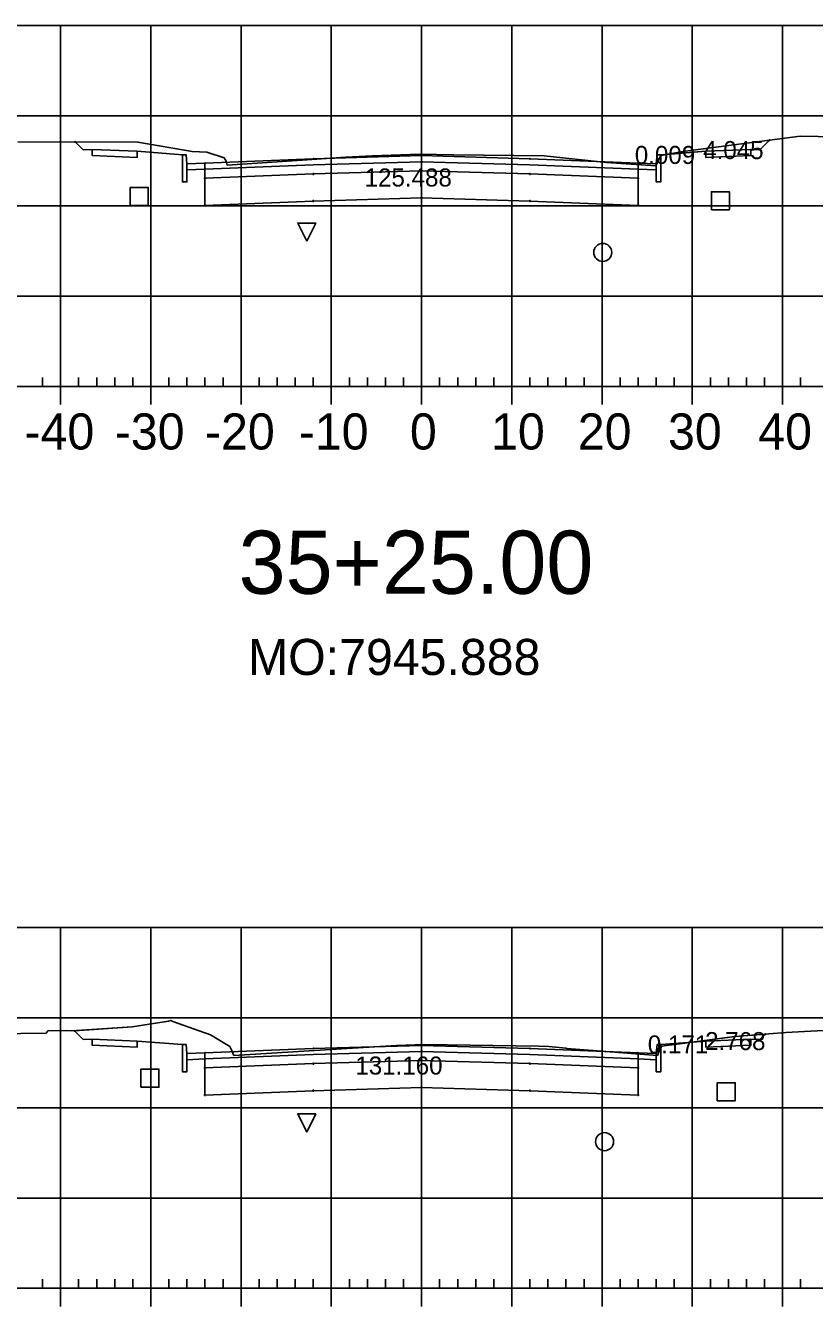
# Model space of a CAD drawing. Extents: x 704834 to 709892, y 372981 to 377533.
# Drawn here: x 707193 to 707280.4, y 373340.8 to 373482.8 of the extents above; entities that cross this region are included whole.
import ezdxf

# ---------------------------------------------------------------- set-up
doc = ezdxf.new("R2010")
doc.units = 0
for name, color, linetype in [('1', 7, 'Continuous'), ('10', 7, 'Continuous'), ('13', 7, 'Continuous'), ('14', 7, 'Continuous'), ('4', 7, 'Continuous'), ('57', 7, 'Continuous'), ('59', 7, 'Continuous'), ('Default_Xsect', 7, 'Continuous'), ('Existing', 7, 'Continuous')]:
    doc.layers.add(name, color=color, linetype=linetype)

msp = doc.modelspace()

# ---------------------------------------------------------------- linework, layer by layer
for points in [[(707274.37, 373469.04), (707275.44, 373470.11)], [(707199.37, 373469.04), (707198.48, 373469.93)], [(707200.37, 373469.08), (707199.37, 373469.04)], [(707210.37, 373468.48), (707205.37, 373468.88)], [(707263.37, 373468.48), (707268.37, 373468.88)], [(707273.37, 373469.08), (707274.37, 373469.04)], [(707199.37, 373370.4), (707198.4, 373371.37)], [(707274.37, 373370.4), (707274.98, 373371)], [(707200.37, 373370.44), (707199.37, 373370.4)], [(707210.37, 373369.84), (707205.37, 373370.24)], [(707263.37, 373369.84), (707268.37, 373370.24)], [(707273.37, 373370.44), (707274.37, 373370.4)]]:
    msp.add_lwpolyline(points)
for points in [[(707205.37, 373468.88), (707200.37, 373469.08), (707200.37, 373468.41), (707205.37, 373468.21)], [(707268.37, 373468.21), (707273.37, 373468.41), (707273.37, 373469.08), (707268.37, 373468.88)], [(707210.87, 373467.48), (707210.79, 373468.48), (707210.37, 373468.48), (707210.37, 373465.48), (707210.87, 373465.48)], [(707212.87, 373467.56), (707210.87, 373467.48), (707210.87, 373466.81), (707212.87, 373466.89)], [(707236.87, 373467.73), (707248.87, 373467.37), (707260.87, 373466.89), (707260.87, 373467.56), (707248.87, 373468.04), (707236.87, 373468.4), (707224.87, 373468.04), (707212.87, 373467.56), (707212.87, 373466.89), (707224.87, 373467.37)], [(707236.87, 373466.73), (707248.87, 373466.37), (707260.87, 373465.89), (707260.87, 373466.89), (707248.87, 373467.37), (707236.87, 373467.73), (707224.87, 373467.37), (707212.87, 373466.89), (707212.87, 373465.89), (707224.87, 373466.37)], [(707236.82, 373467.68), (707236.92, 373467.68), (707236.92, 373467.78), (707236.82, 373467.78)], [(707260.87, 373466.89), (707262.87, 373466.81), (707262.87, 373467.48), (707260.87, 373467.56)], [(707262.87, 373465.48), (707263.37, 373465.48), (707263.37, 373468.48), (707262.96, 373468.48), (707262.87, 373467.48)], [(707212.82, 373465.84), (707212.92, 373465.84), (707212.92, 373465.94), (707212.82, 373465.94)], [(707236.87, 373463.73), (707248.87, 373463.37), (707260.87, 373462.89), (707260.87, 373465.89), (707248.87, 373466.37), (707236.87, 373466.73), (707224.87, 373466.37), (707212.87, 373465.89), (707212.87, 373462.89), (707224.87, 373463.37)], [(707224.82, 373466.32), (707224.92, 373466.32), (707224.92, 373466.42), (707224.82, 373466.42)], [(707236.82, 373466.68), (707236.92, 373466.68), (707236.92, 373466.78), (707236.82, 373466.78)], [(707248.82, 373466.32), (707248.92, 373466.32), (707248.92, 373466.42), (707248.82, 373466.42)], [(707260.82, 373465.84), (707260.92, 373465.84), (707260.92, 373465.94), (707260.82, 373465.94)], [(707212.82, 373462.84), (707212.92, 373462.84), (707212.92, 373462.94), (707212.82, 373462.94)], [(707224.82, 373463.32), (707224.92, 373463.32), (707224.92, 373463.42), (707224.82, 373463.42)], [(707236.82, 373463.68), (707236.92, 373463.68), (707236.92, 373463.78), (707236.82, 373463.78)], [(707248.82, 373463.32), (707248.92, 373463.32), (707248.92, 373463.42), (707248.82, 373463.42)], [(707260.82, 373462.84), (707260.92, 373462.84), (707260.92, 373462.94), (707260.82, 373462.94)], [(707205.37, 373370.24), (707200.37, 373370.44), (707200.37, 373369.77), (707205.37, 373369.57)], [(707210.87, 373368.84), (707210.79, 373369.84), (707210.37, 373369.84), (707210.37, 373366.84), (707210.87, 373366.84)], [(707236.87, 373369.09), (707248.87, 373368.73), (707260.87, 373368.25), (707260.87, 373368.92), (707248.87, 373369.4), (707236.87, 373369.76), (707224.87, 373369.4), (707212.87, 373368.92), (707212.87, 373368.25), (707224.87, 373368.73)], [(707236.82, 373369.04), (707236.92, 373369.04), (707236.92, 373369.14), (707236.82, 373369.14)], [(707262.87, 373366.84), (707263.37, 373366.84), (707263.37, 373369.84), (707262.96, 373369.84), (707262.87, 373368.84)], [(707268.37, 373369.57), (707273.37, 373369.77), (707273.37, 373370.44), (707268.37, 373370.24)], [(707212.87, 373368.92), (707210.87, 373368.84), (707210.87, 373368.17), (707212.87, 373368.25)], [(707236.87, 373368.09), (707248.87, 373367.73), (707260.87, 373367.25), (707260.87, 373368.25), (707248.87, 373368.73), (707236.87, 373369.09), (707224.87, 373368.73), (707212.87, 373368.25), (707212.87, 373367.25), (707224.87, 373367.73)], [(707236.87, 373365.09), (707248.87, 373364.73), (707260.87, 373364.25), (707260.87, 373367.25), (707248.87, 373367.73), (707236.87, 373368.09), (707224.87, 373367.73), (707212.87, 373367.25), (707212.87, 373364.25), (707224.87, 373364.73)], [(707224.82, 373367.68), (707224.92, 373367.68), (707224.92, 373367.78), (707224.82, 373367.78)], [(707236.82, 373368.04), (707236.92, 373368.04), (707236.92, 373368.14), (707236.82, 373368.14)], [(707248.82, 373367.68), (707248.92, 373367.68), (707248.92, 373367.78), (707248.82, 373367.78)], [(707260.87, 373368.25), (707262.87, 373368.17), (707262.87, 373368.84), (707260.87, 373368.92)], [(707212.82, 373367.2), (707212.92, 373367.2), (707212.92, 373367.3), (707212.82, 373367.3)], [(707260.82, 373367.2), (707260.92, 373367.2), (707260.92, 373367.3), (707260.82, 373367.3)], [(707236.82, 373365.04), (707236.92, 373365.04), (707236.92, 373365.14), (707236.82, 373365.14)], [(707212.82, 373364.2), (707212.92, 373364.2), (707212.92, 373364.3), (707212.82, 373364.3)], [(707224.82, 373364.68), (707224.92, 373364.68), (707224.92, 373364.78), (707224.82, 373364.78)], [(707248.82, 373364.68), (707248.92, 373364.68), (707248.92, 373364.78), (707248.82, 373364.78)], [(707260.82, 373364.2), (707260.92, 373364.2), (707260.92, 373364.3), (707260.82, 373364.3)]]:
    msp.add_lwpolyline(points, close=True)
at = {"layer": '1'}
for points in [[(707264, 373468.53), (707265.81, 373468.85), (707275.44, 373470.11), (707274.37, 373469.04), (707273.37, 373469.08), (707273.37, 373468.41), (707268.37, 373468.21), (707268.37, 373468.88)], [(707198.48, 373469.93), (707205.44, 373469.9), (707211.44, 373468.87), (707213.07, 373468.77), (707215.01, 373468.17), (707215.2, 373467.8), (707215.32, 373467.35), (707223.64, 373467.89), (707228.49, 373468.25), (707231.39, 373468.37), (707236.69, 373468.56), (707240.4, 373468.5), (707250.44, 373468.37), (707257.36, 373467.63), (707262.82, 373467.27), (707262.93, 373467.51), (707263.37, 373468.42), (707263.37, 373468.42), (707263.37, 373465.48), (707262.87, 373465.48), (707262.87, 373466.81), (707260.87, 373466.89), (707260.87, 373465.89), (707260.87, 373462.89), (707248.87, 373463.37), (707236.87, 373463.73), (707224.87, 373463.37), (707212.87, 373462.89), (707212.87, 373465.89), (707212.87, 373466.89), (707210.87, 373466.81), (707210.87, 373465.48), (707210.37, 373465.48), (707210.37, 373468.48), (707205.37, 373468.88), (707205.37, 373468.21), (707200.37, 373468.41), (707200.37, 373469.08), (707199.37, 373469.04)], [(707263.37, 373468.42), (707264, 373468.53), (707263.37, 373468.48)], [(707224.15, 373458.93), (707223.15, 373460.93), (707225.15, 373460.93)], [(707198.4, 373371.37), (707204.79, 373371.81), (707208.81, 373372.45), (707209.1, 373372.53), (707209.31, 373372.39), (707213.48, 373370.94), (707215.62, 373369.64), (707215.76, 373369.32), (707216.08, 373368.65), (707227.39, 373369.35), (707234.11, 373369.74), (707237.18, 373369.85), (707249.86, 373369.65), (707250.97, 373369.64), (707252.86, 373369.43), (707253.11, 373369.38), (707253.45, 373369.36), (707263, 373368.63), (707263.29, 373369.29), (707263.37, 373369.46), (707263.37, 373366.84), (707262.87, 373366.84), (707262.87, 373368.17), (707260.87, 373368.25), (707260.87, 373367.25), (707260.87, 373364.25), (707248.87, 373364.73), (707236.87, 373365.09), (707224.87, 373364.73), (707212.87, 373364.25), (707212.87, 373367.25), (707212.87, 373368.25), (707210.87, 373368.17), (707210.87, 373366.84), (707210.37, 373366.84), (707210.37, 373369.84), (707205.37, 373370.24), (707205.37, 373369.57), (707200.37, 373369.77), (707200.37, 373370.44), (707199.37, 373370.4)], [(707266.9, 373370.12), (707271.6, 373370.75), (707274.98, 373371), (707274.37, 373370.4), (707273.37, 373370.44), (707273.37, 373369.77), (707268.37, 373369.57), (707268.37, 373370.24)], [(707263.37, 373369.46), (707263.47, 373369.66), (707266.9, 373370.12), (707263.37, 373369.84)], [(707224.14, 373360.15), (707223.14, 373362.15), (707225.14, 373362.15)]]:
    msp.add_lwpolyline(points, close=True, dxfattribs=at)
at = {"layer": '10'}
for points in [[(707204.58, 373462.88), (707206.58, 373462.88), (707206.58, 373464.88), (707204.58, 373464.88)], [(707205.76, 373365.12), (707207.76, 373365.12), (707207.76, 373367.12), (707205.76, 373367.12)]]:
    msp.add_lwpolyline(points, close=True, dxfattribs=at)
at = {"layer": '13'}
for centre in [(707256.95, 373457.67), (707257.15, 373359.08)]:
    msp.add_circle(centre, 1, dxfattribs=at)
at = {"layer": '14'}
for points in [[(707198.48, 373469.93), (707198.48, 373469.98), (707198.48, 373469.93), (707198.43, 373469.93), (707198.48, 373469.93), (707198.48, 373469.88), (707198.48, 373469.93), (707198.53, 373469.93)], [(707275.44, 373470.11), (707275.44, 373470.16), (707275.44, 373470.11), (707275.39, 373470.11), (707275.44, 373470.11), (707275.44, 373470.06), (707275.44, 373470.11), (707275.49, 373470.11)], [(707212.87, 373467.56), (707212.87, 373467.61), (707212.87, 373467.56), (707212.82, 373467.56), (707212.87, 373467.56), (707212.87, 373467.51), (707212.87, 373467.56), (707212.92, 373467.56)], [(707224.87, 373468.04), (707224.87, 373468.09), (707224.87, 373468.04), (707224.82, 373468.04), (707224.87, 373468.04), (707224.87, 373467.99), (707224.87, 373468.04), (707224.92, 373468.04)], [(707236.87, 373468.4), (707236.87, 373468.45), (707236.87, 373468.4), (707236.82, 373468.4), (707236.87, 373468.4), (707236.87, 373468.35), (707236.87, 373468.4), (707236.92, 373468.4)], [(707248.87, 373468.04), (707248.87, 373468.09), (707248.87, 373468.04), (707248.82, 373468.04), (707248.87, 373468.04), (707248.87, 373467.99), (707248.87, 373468.04), (707248.92, 373468.04)], [(707260.87, 373467.56), (707260.87, 373467.61), (707260.87, 373467.56), (707260.82, 373467.56), (707260.87, 373467.56), (707260.87, 373467.51), (707260.87, 373467.56), (707260.92, 373467.56)], [(707198.4, 373371.37), (707198.4, 373371.42), (707198.4, 373371.37), (707198.35, 373371.37), (707198.4, 373371.37), (707198.4, 373371.32), (707198.4, 373371.37), (707198.45, 373371.37)], [(707274.98, 373371), (707274.98, 373371.05), (707274.98, 373371), (707274.93, 373371), (707274.98, 373371), (707274.98, 373370.95), (707274.98, 373371), (707275.03, 373371)], [(707224.87, 373369.4), (707224.87, 373369.45), (707224.87, 373369.4), (707224.82, 373369.4), (707224.87, 373369.4), (707224.87, 373369.35), (707224.87, 373369.4), (707224.92, 373369.4)], [(707236.87, 373369.76), (707236.87, 373369.81), (707236.87, 373369.76), (707236.82, 373369.76), (707236.87, 373369.76), (707236.87, 373369.71), (707236.87, 373369.76), (707236.92, 373369.76)], [(707248.87, 373369.4), (707248.87, 373369.45), (707248.87, 373369.4), (707248.82, 373369.4), (707248.87, 373369.4), (707248.87, 373369.35), (707248.87, 373369.4), (707248.92, 373369.4)], [(707212.87, 373368.92), (707212.87, 373368.97), (707212.87, 373368.92), (707212.82, 373368.92), (707212.87, 373368.92), (707212.87, 373368.87), (707212.87, 373368.92), (707212.92, 373368.92)], [(707260.87, 373368.92), (707260.87, 373368.97), (707260.87, 373368.92), (707260.82, 373368.92), (707260.87, 373368.92), (707260.87, 373368.87), (707260.87, 373368.92), (707260.92, 373368.92)]]:
    msp.add_lwpolyline(points, dxfattribs=at)
at = {"layer": '4'}
for points in [[(707268.99, 373462.39), (707270.99, 373462.39), (707270.99, 373464.39), (707268.99, 373464.39)], [(707269.63, 373363.62), (707271.63, 373363.62), (707271.63, 373365.62), (707269.63, 373365.62)]]:
    msp.add_lwpolyline(points, close=True, dxfattribs=at)
at = {"layer": '57'}
for p, q in [((707136.87, 373482.82), (707336.87, 373482.82)), ((707196.87, 373442.82), (707196.87, 373482.82)), ((707206.87, 373442.82), (707206.87, 373482.82)), ((707216.87, 373442.82), (707216.87, 373482.82)), ((707226.87, 373442.82), (707226.87, 373482.82)), ((707236.87, 373442.82), (707236.87, 373482.82)), ((707246.87, 373442.82), (707246.87, 373482.82)), ((707256.87, 373442.82), (707256.87, 373482.82)), ((707266.87, 373442.82), (707266.87, 373482.82)), ((707276.87, 373442.82), (707276.87, 373482.82)), ((707136.87, 373472.82), (707336.87, 373472.82)), ((707136.87, 373462.82), (707336.87, 373462.82)), ((707136.87, 373452.82), (707336.87, 373452.82)), ((707194.87, 373442.82), (707194.87, 373443.82)), ((707198.87, 373442.82), (707198.87, 373443.82)), ((707200.87, 373442.82), (707200.87, 373443.82)), ((707202.87, 373442.82), (707202.87, 373443.82)), ((707204.87, 373442.82), (707204.87, 373443.82)), ((707208.87, 373442.82), (707208.87, 373443.82)), ((707210.87, 373442.82), (707210.87, 373443.82)), ((707212.87, 373442.82), (707212.87, 373443.82)), ((707214.87, 373442.82), (707214.87, 373443.82)), ((707218.87, 373442.82), (707218.87, 373443.82)), ((707220.87, 373442.82), (707220.87, 373443.82)), ((707222.87, 373442.82), (707222.87, 373443.82)), ((707224.87, 373442.82), (707224.87, 373443.82)), ((707228.87, 373442.82), (707228.87, 373443.82)), ((707230.87, 373442.82), (707230.87, 373443.82)), ((707232.87, 373442.82), (707232.87, 373443.82)), ((707234.87, 373442.82), (707234.87, 373443.82)), ((707238.87, 373442.82), (707238.87, 373443.82)), ((707240.87, 373442.82), (707240.87, 373443.82)), ((707242.87, 373442.82), (707242.87, 373443.82)), ((707244.87, 373442.82), (707244.87, 373443.82)), ((707248.87, 373442.82), (707248.87, 373443.82)), ((707250.87, 373442.82), (707250.87, 373443.82)), ((707252.87, 373442.82), (707252.87, 373443.82)), ((707254.87, 373442.82), (707254.87, 373443.82)), ((707258.87, 373442.82), (707258.87, 373443.82)), ((707260.87, 373442.82), (707260.87, 373443.82)), ((707262.87, 373442.82), (707262.87, 373443.82)), ((707264.87, 373442.82), (707264.87, 373443.82)), ((707268.87, 373442.82), (707268.87, 373443.82)), ((707270.87, 373442.82), (707270.87, 373443.82)), ((707272.87, 373442.82), (707272.87, 373443.82)), ((707274.87, 373442.82), (707274.87, 373443.82)), ((707278.87, 373442.82), (707278.87, 373443.82)), ((707136.87, 373442.82), (707336.87, 373442.82)), ((707136.87, 373442.82), (707336.87, 373442.82)), ((707196.87, 373440.82), (707196.87, 373442.82)), ((707206.87, 373440.82), (707206.87, 373442.82)), ((707216.87, 373440.82), (707216.87, 373442.82)), ((707226.87, 373440.82), (707226.87, 373442.82)), ((707236.87, 373440.82), (707236.87, 373442.82)), ((707246.87, 373440.82), (707246.87, 373442.82)), ((707256.87, 373440.82), (707256.87, 373442.82)), ((707266.87, 373440.82), (707266.87, 373442.82)), ((707276.87, 373440.82), (707276.87, 373442.82)), ((707136.87, 373382.82), (707336.87, 373382.82)), ((707196.87, 373342.82), (707196.87, 373382.82)), ((707206.87, 373342.82), (707206.87, 373382.82)), ((707216.87, 373342.82), (707216.87, 373382.82)), ((707226.87, 373342.82), (707226.87, 373382.82)), ((707236.87, 373342.82), (707236.87, 373382.82)), ((707246.87, 373342.82), (707246.87, 373382.82)), ((707256.87, 373342.82), (707256.87, 373382.82)), ((707266.87, 373342.82), (707266.87, 373382.82)), ((707276.87, 373342.82), (707276.87, 373382.82)), ((707136.87, 373372.82), (707336.87, 373372.82)), ((707136.87, 373362.82), (707336.87, 373362.82)), ((707136.87, 373352.82), (707336.87, 373352.82)), ((707194.87, 373342.82), (707194.87, 373343.82)), ((707198.87, 373342.82), (707198.87, 373343.82)), ((707200.87, 373342.82), (707200.87, 373343.82)), ((707202.87, 373342.82), (707202.87, 373343.82)), ((707204.87, 373342.82), (707204.87, 373343.82)), ((707208.87, 373342.82), (707208.87, 373343.82)), ((707210.87, 373342.82), (707210.87, 373343.82)), ((707212.87, 373342.82), (707212.87, 373343.82)), ((707214.87, 373342.82), (707214.87, 373343.82)), ((707218.87, 373342.82), (707218.87, 373343.82)), ((707220.87, 373342.82), (707220.87, 373343.82)), ((707222.87, 373342.82), (707222.87, 373343.82)), ((707224.87, 373342.82), (707224.87, 373343.82)), ((707228.87, 373342.82), (707228.87, 373343.82)), ((707230.87, 373342.82), (707230.87, 373343.82)), ((707232.87, 373342.82), (707232.87, 373343.82)), ((707234.87, 373342.82), (707234.87, 373343.82)), ((707238.87, 373342.82), (707238.87, 373343.82)), ((707240.87, 373342.82), (707240.87, 373343.82)), ((707242.87, 373342.82), (707242.87, 373343.82)), ((707244.87, 373342.82), (707244.87, 373343.82)), ((707248.87, 373342.82), (707248.87, 373343.82)), ((707250.87, 373342.82), (707250.87, 373343.82)), ((707252.87, 373342.82), (707252.87, 373343.82)), ((707254.87, 373342.82), (707254.87, 373343.82)), ((707258.87, 373342.82), (707258.87, 373343.82)), ((707260.87, 373342.82), (707260.87, 373343.82)), ((707262.87, 373342.82), (707262.87, 373343.82)), ((707264.87, 373342.82), (707264.87, 373343.82)), ((707268.87, 373342.82), (707268.87, 373343.82)), ((707270.87, 373342.82), (707270.87, 373343.82)), ((707272.87, 373342.82), (707272.87, 373343.82)), ((707274.87, 373342.82), (707274.87, 373343.82)), ((707278.87, 373342.82), (707278.87, 373343.82)), ((707136.87, 373342.82), (707336.87, 373342.82)), ((707136.87, 373342.82), (707336.87, 373342.82)), ((707196.87, 373340.82), (707196.87, 373342.82)), ((707206.87, 373340.82), (707206.87, 373342.82)), ((707216.87, 373340.82), (707216.87, 373342.82)), ((707226.87, 373340.82), (707226.87, 373342.82)), ((707236.87, 373340.82), (707236.87, 373342.82)), ((707246.87, 373340.82), (707246.87, 373342.82)), ((707256.87, 373340.82), (707256.87, 373342.82)), ((707266.87, 373340.82), (707266.87, 373342.82)), ((707276.87, 373340.82), (707276.87, 373342.82))]:
    msp.add_line(p, q, dxfattribs=at)
at = {"layer": 'Default_Xsect'}
for points in [[(707198.48, 373469.93), (707199.37, 373469.04), (707200.37, 373469.08), (707205.37, 373468.88), (707210.37, 373468.48), (707210.79, 373468.48), (707210.87, 373467.48), (707212.87, 373467.56), (707224.87, 373468.04), (707236.87, 373468.4), (707248.87, 373468.04), (707260.87, 373467.56), (707262.87, 373467.48), (707262.96, 373468.48), (707263.37, 373468.48), (707268.37, 373468.88), (707273.37, 373469.08), (707274.37, 373469.04), (707275.44, 373470.11)], [(707198.4, 373371.37), (707199.37, 373370.4), (707200.37, 373370.44), (707205.37, 373370.24), (707210.37, 373369.84), (707210.79, 373369.84), (707210.87, 373368.84), (707212.87, 373368.92), (707224.87, 373369.4), (707236.87, 373369.76), (707248.87, 373369.4), (707260.87, 373368.92), (707262.87, 373368.84), (707262.96, 373369.84), (707263.37, 373369.84), (707268.37, 373370.24), (707273.37, 373370.44), (707274.37, 373370.4), (707274.98, 373371)]]:
    msp.add_lwpolyline(points, dxfattribs=at)
at = {"layer": 'Existing'}
for points in [[(707192.13, 373469.95), (707205.44, 373469.9), (707211.44, 373468.87), (707213.07, 373468.77), (707215.01, 373468.17), (707215.2, 373467.8), (707215.32, 373467.35), (707223.64, 373467.89), (707228.49, 373468.25), (707231.39, 373468.37), (707236.69, 373468.56), (707240.4, 373468.5), (707250.44, 373468.37), (707257.36, 373467.63), (707262.82, 373467.27), (707262.93, 373467.51), (707263.37, 373468.42), (707265.81, 373468.85), (707278.84, 373470.55), (707288.85, 373470.37)], [(707189.57, 373371.04), (707195.27, 373371.11), (707195.5, 373371.42), (707198.07, 373371.35), (707204.79, 373371.81), (707208.81, 373372.45), (707209.1, 373372.53), (707209.31, 373372.39), (707213.48, 373370.94), (707215.62, 373369.64), (707215.76, 373369.32), (707216.08, 373368.65), (707227.39, 373369.35), (707234.11, 373369.74), (707237.18, 373369.85), (707249.86, 373369.65), (707250.97, 373369.64), (707252.86, 373369.43), (707253.11, 373369.38), (707253.45, 373369.36), (707263, 373368.63), (707263.29, 373369.29), (707263.47, 373369.66), (707271.6, 373370.75), (707277.22, 373371.17), (707288.33, 373371.77)]]:
    msp.add_lwpolyline(points, dxfattribs=at)

# ---------------------------------------------------------------- texts
at = {"layer": '1'}
msp.add_text('35+25.00', height=7, dxfattribs=at).set_placement((707216.6, 373419.82))
at = {"layer": '14'}
for p in [(707200.34, 373469.03), (707273.34, 373469.03), (707200.34, 373468.36), (707205.34, 373468.16), (707268.34, 373468.16), (707273.34, 373468.36), (707200.34, 373370.39), (707200.34, 373369.72), (707205.34, 373369.52), (707268.34, 373369.52), (707273.34, 373370.39), (707273.34, 373369.72)]:
    msp.add_text('+', height=0.1, dxfattribs=at).set_placement(p)
at = {"layer": '57'}
for s, p in [('-40', (707192.87, 373435.82)), ('-30', (707202.87, 373435.82)), ('-20', (707212.87, 373435.82)), ('-10', (707223.26, 373435.82)), ('0', (707235.58, 373435.82)), ('10', (707244.57, 373435.82)), ('20', (707254.18, 373435.82)), ('30', (707264.18, 373435.82)), ('40', (707274.18, 373435.82))]:
    msp.add_text(s, height=4, dxfattribs=at).set_placement(p)
at = {"layer": '59'}
for s, height, p in [('4.045', 2, (707268.08, 373468.02)), ('0.009', 2, (707260.5, 373467.48)), ('125.488', 2, (707230.56, 373464.98)), ('MO:7945.888', 4, (707217.63, 373410.82)), ('0.171', 2, (707261.94, 373368.86)), ('2.768', 2, (707268.29, 373369.23)), ('131.160', 2, (707229.53, 373366.52))]:
    msp.add_text(s, height=height, dxfattribs=at).set_placement(p)

doc.saveas('drawing.dxf')
